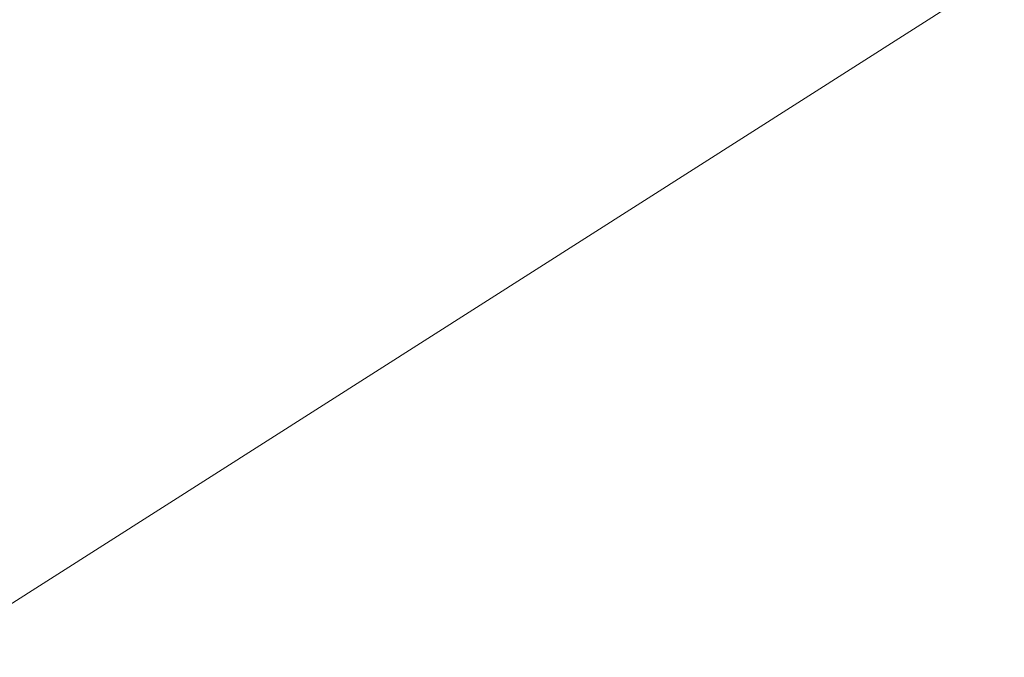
# Model space of a CAD drawing. Header units: metres. Extents: x 163628 to 167855, y 402678 to 405435.
# Tile 488 of 656: x 167394.651 to 167394.942, y 404863.116 to 404863.305. Entities that reach past the tile are written whole.
import ezdxf

# ---------------------------------------------------------------- set-up
doc = ezdxf.new("R2010")
doc.units = ezdxf.units.M
doc.linetypes.add('X-CA190022.004-UO-DWM_Snelfietsroute$0$VH-GELEIDEBAND_50X200', pattern=[8, 4, -2, 0, -2])
doc.linetypes.add('X-CA190022.004-UO-DWM_Snelfietsroute$0$VH-OPSLUITBAND_80X200', pattern=[14, 8, -2, 2, -2])
for name, color, linetype, lineweight in [('X-CA190022.004-UO-DTM inmeting$0$B-ME-KG-BEHEERGRENS-G', 246, 'X-CA190022.004-UO-DTM inmeting$0$KG-BG', 0), ('X-CA190022.004-UO-DWM_Snelfietsroute$0$N-WE-VH-KANTOPSLUITING_ACHTERKANTBAND-G', 125, 'Continuous', 25), ('X-CA190022.004-UO-DWM_Snelfietsroute$0$N-WE-VH-KANTOPSLUITING_GELEIDEBAND_50X200-G', 125, 'X-CA190022.004-UO-DWM_Snelfietsroute$0$VH-GELEIDEBAND_50X200', 25), ('X-CA190022.004-UO-DWM_Snelfietsroute$0$N-WE-VH-KANTOPSLUITING_OPSLUITBAND_80X200-G', 125, 'X-CA190022.004-UO-DWM_Snelfietsroute$0$VH-OPSLUITBAND_80X200', 25), ('X-CA190022.004-UO-DWM_Snelfietsroute$0$N-WE-VW-MARKERING_LANGS_STREEP_DOORGETROKKEN_010-G', 125, 'Continuous', 25)]:
    doc.layers.add(name, color=color, linetype=linetype, lineweight=lineweight)
doc.linetypes.add('X-CA190022.004-UO-DTM inmeting$0$KG-BG', pattern='A,5.5,-2,[4,NLCS.SHX,S=1,R=0,X=0,Y=0],-2', length=9.5)

msp = doc.modelspace()

# ---------------------------------------------------------------- linework, layer by layer
at = {"layer": 'X-CA190022.004-UO-DTM inmeting$0$B-ME-KG-BEHEERGRENS-G', "ltscale": 0.5}
msp.add_line((167398.189, 404865.388, 9.09), (167389.175, 404859.644, 9.101), dxfattribs=at)
at = {"layer": 'X-CA190022.004-UO-DWM_Snelfietsroute$0$N-WE-VH-KANTOPSLUITING_ACHTERKANTBAND-G', "ltscale": 0.2, "flags": 128}
for points in [[(167393.93447, 404861.53438, 0.023806), (167401.63888, 404866.51056, 0.023806)], [(167394.65229, 404860.29759, 0.021249), (167401.6548, 404864.76986, 0.021249)]]:
    msp.add_lwpolyline(points, format="xyb", dxfattribs=at)
at = {"layer": 'X-CA190022.004-UO-DWM_Snelfietsroute$0$N-WE-VH-KANTOPSLUITING_GELEIDEBAND_50X200-G', "ltscale": 0.2, "flags": 128}
msp.add_lwpolyline([(167394.75269, 404860.12462, 0.021252), (167401.77043, 404864.60667, 0.021252)], format="xyb", dxfattribs=at)
at = {"layer": 'X-CA190022.004-UO-DWM_Snelfietsroute$0$N-WE-VH-KANTOPSLUITING_OPSLUITBAND_80X200-G', "ltscale": 0.2, "flags": 128}
msp.add_lwpolyline([(167393.97463, 404861.46519, 0.023806), (167401.68543, 404866.44551, 0.023806)], format="xyb", dxfattribs=at)
at = {"layer": 'X-CA190022.004-UO-DWM_Snelfietsroute$0$N-WE-VW-MARKERING_LANGS_STREEP_DOORGETROKKEN_010-G', "const_width": 0.1, "flags": 128}
msp.add_lwpolyline([(167394.82798, 404859.99488, 0.023806), (167402.67469, 404865.06298, 0.023806)], format="xyb", dxfattribs=at)

doc.saveas('drawing.dxf')
